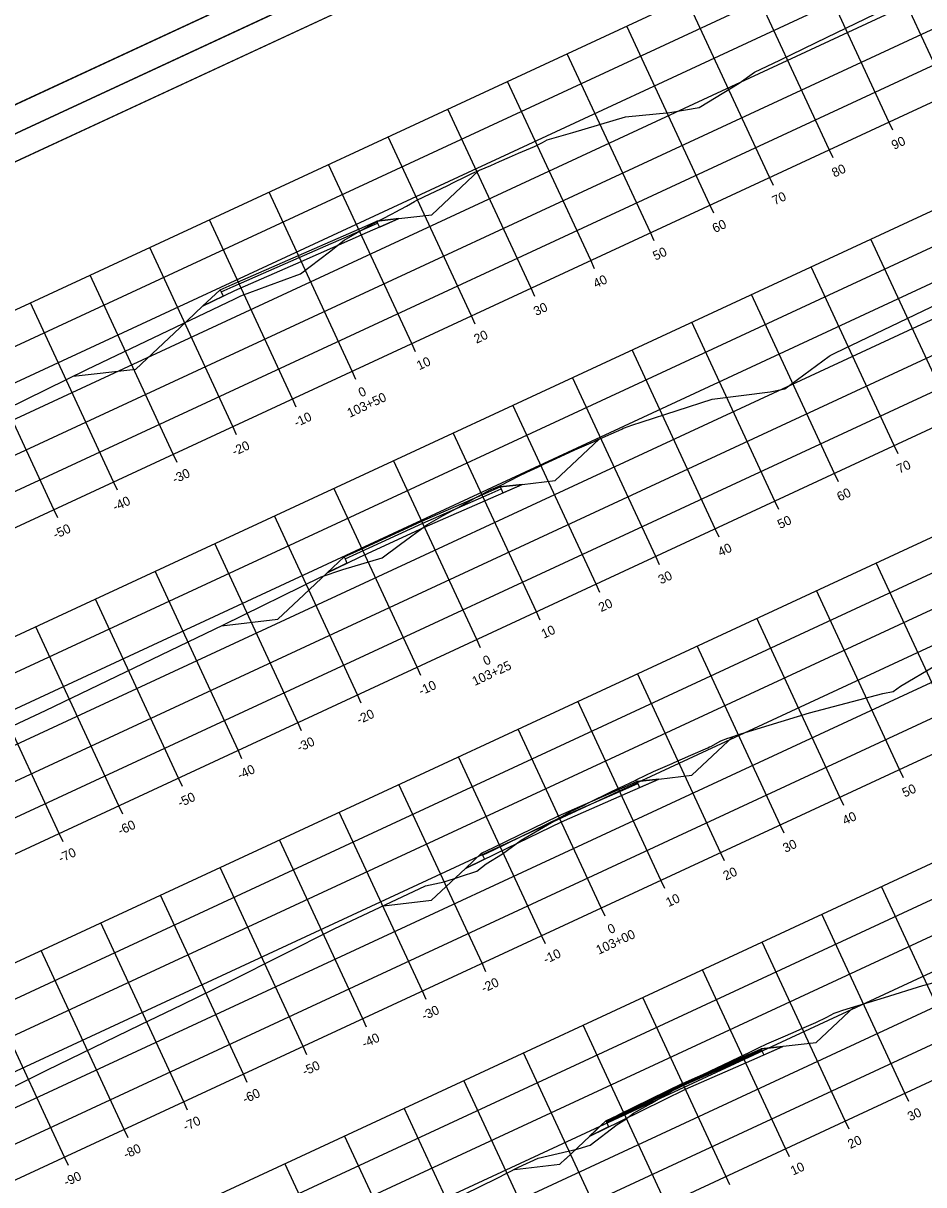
# Model space of a CAD drawing. Extents: x 1354696 to 1366163, y 660729 to 670380.
# Drawn here: x 1356817.4 to 1356954.3, y 664743.4 to 664920 of the extents above; entities that cross this region are included whole.
import ezdxf

# ---------------------------------------------------------------- set-up
doc = ezdxf.new("R2010")
doc.units = 0
for name, color, linetype in [('Default', 7, 'Continuous'), ('R_Alt Surface', 7, 'Continuous'), ('R_Axis', 7, 'Continuous'), ('R_Axis Annot', 7, 'Continuous'), ('R_Border', 7, 'Continuous'), ('R_Exist Surface', 7, 'Continuous'), ('R_Fin Surface', 7, 'Continuous'), ('R_Grid', 7, 'Continuous'), ('R_No Plot', 7, 'Continuous')]:
    doc.layers.add(name, color=color, linetype=linetype)

msp = doc.modelspace()

# ---------------------------------------------------------------- linework, layer by layer
at = {"layer": 'Default'}
for points in [[(1356871.27, 664889.6), (1356871.55, 664889), (1356874.49, 664890.29), (1356871.13, 664889.91)], [(1356847.31, 664879.47), (1356847.45, 664879.16), (1356847.76, 664878.49), (1356844.66, 664876.97)], [(1356889.89, 664849.5), (1356890.03, 664849.19), (1356890.31, 664848.59), (1356893.23, 664849.87)], [(1356866.31, 664838.54), (1356866.61, 664837.89), (1356863.6, 664836.42), (1356866.17, 664838.85)], [(1356910.69, 664804.69), (1356910.84, 664804.38), (1356911.11, 664803.78), (1356914.04, 664805.06)], [(1356887.08, 664793.8), (1356887.22, 664793.49), (1356887.51, 664792.88), (1356884.61, 664791.47)], [(1356929.57, 664764.03), (1356929.71, 664763.73), (1356929.99, 664763.13), (1356932.91, 664764.41)], [(1356905.98, 664753.09), (1356906.13, 664752.78), (1356906.4, 664752.18), (1356903.54, 664750.78)]]:
    msp.add_lwpolyline(points, close=True, dxfattribs=at)
at = {"layer": 'R_Alt Surface'}
for points in [[(1356844.66, 664876.97), (1356849.56, 664879.36), (1356859.64, 664883.78), (1356869.72, 664888.2), (1356874.49, 664890.29)], [(1356847.45, 664879.16), (1356849.28, 664879.96), (1356859.36, 664884.38), (1356869.44, 664888.79), (1356871.27, 664889.6)], [(1356863.6, 664836.42), (1356868.41, 664838.77), (1356878.41, 664843.35), (1356888.48, 664847.78), (1356893.23, 664849.87)], [(1356866.31, 664838.54), (1356868.13, 664839.37), (1356878.13, 664843.95), (1356888.21, 664848.39), (1356890.03, 664849.19)], [(1356884.61, 664791.47), (1356889.3, 664793.76), (1356899.21, 664798.54), (1356909.28, 664802.97), (1356914.04, 664805.06)], [(1356887.22, 664793.49), (1356889.03, 664794.36), (1356898.94, 664799.14), (1356909.02, 664803.58), (1356910.84, 664804.38)], [(1356903.54, 664750.78), (1356908.2, 664753.06), (1356918.09, 664757.89), (1356928.16, 664762.32), (1356932.91, 664764.41)], [(1356906.06, 664752.93), (1356907.85, 664753.81), (1356917.74, 664758.64), (1356927.82, 664763.08), (1356929.64, 664763.88)], [(1356906.13, 664752.78), (1356907.92, 664753.66), (1356917.81, 664758.49), (1356927.89, 664762.93), (1356929.71, 664763.73)]]:
    msp.add_lwpolyline(points, dxfattribs=at)
at = {"layer": 'R_Axis'}
for p, q in [((1356731.33, 664803.93), (1357003.44, 664930.26)), ((1356949.61, 664903.72), (1356949.02, 664904.99)), ((1356940.54, 664899.51), (1356939.95, 664900.78)), ((1356931.47, 664895.3), (1356930.88, 664896.57)), ((1356922.4, 664891.09), (1356921.81, 664892.36)), ((1356750.28, 664763.11), (1357022.39, 664889.44)), ((1356913.33, 664886.88), (1356912.74, 664888.15)), ((1356904.26, 664882.67), (1356903.67, 664883.94)), ((1356895.19, 664878.46), (1356894.6, 664879.73)), ((1356886.12, 664874.25), (1356885.53, 664875.52)), ((1356877.05, 664870.04), (1356876.46, 664871.31)), ((1356867.97, 664865.82), (1356867.39, 664867.09)), ((1356858.9, 664861.61), (1356858.32, 664862.88)), ((1356849.83, 664857.4), (1356849.25, 664858.67)), ((1356840.76, 664853.19), (1356840.18, 664854.46)), ((1356950.42, 664854.49), (1356949.83, 664855.76)), ((1356941.35, 664850.28), (1356940.76, 664851.54)), ((1356831.69, 664848.98), (1356831.1, 664850.25)), ((1356769.23, 664722.3), (1357041.34, 664848.63)), ((1356932.28, 664846.06), (1356931.69, 664847.33)), ((1356822.62, 664844.77), (1356822.03, 664846.04)), ((1356923.21, 664841.85), (1356922.62, 664843.12)), ((1356914.13, 664837.64), (1356913.55, 664838.91)), ((1356905.06, 664833.43), (1356904.48, 664834.7)), ((1356895.99, 664829.22), (1356895.41, 664830.49)), ((1356886.92, 664825.01), (1356886.34, 664826.28)), ((1356877.85, 664820.8), (1356877.26, 664822.07)), ((1356868.78, 664816.59), (1356868.19, 664817.86)), ((1356859.71, 664812.38), (1356859.12, 664813.65)), ((1356850.64, 664808.16), (1356850.05, 664809.43)), ((1356788.18, 664681.48), (1357060.29, 664807.81)), ((1356841.57, 664803.95), (1356840.98, 664805.22)), ((1356951.22, 664805.25), (1356950.64, 664806.52)), ((1356942.15, 664801.04), (1356941.57, 664802.31)), ((1356832.5, 664799.74), (1356831.91, 664801.01)), ((1356933.08, 664796.83), (1356932.5, 664798.1)), ((1356823.43, 664795.53), (1356822.84, 664796.8)), ((1356924.01, 664792.62), (1356923.42, 664793.89)), ((1356914.94, 664788.4), (1356914.35, 664789.67)), ((1356905.87, 664784.19), (1356905.28, 664785.46)), ((1356896.8, 664779.98), (1356896.21, 664781.25)), ((1356887.73, 664775.77), (1356887.14, 664777.04)), ((1356878.66, 664771.56), (1356878.07, 664772.83)), ((1356869.59, 664767.35), (1356869, 664768.62)), ((1356860.52, 664763.14), (1356859.93, 664764.41)), ((1356851.45, 664758.93), (1356850.86, 664760.2)), ((1356952.03, 664756.01), (1356951.44, 664757.28)), ((1356842.38, 664754.72), (1356841.79, 664755.99)), ((1356942.96, 664751.8), (1356942.37, 664753.07)), ((1356833.31, 664750.51), (1356832.72, 664751.78)), ((1356933.89, 664747.59), (1356933.3, 664748.86)), ((1356824.24, 664746.29), (1356823.65, 664747.56)), ((1356924.82, 664743.38), (1356924.23, 664744.65))]:
    msp.add_line(p, q, dxfattribs=at)
at = {"layer": 'R_Border'}
for p, q in [((1356986.29, 664986.62), (1356699.51, 664853.47)), ((1356702.83, 664846.33), (1356989.61, 664979.47)), ((1356841.28, 664910.32), (1356841.28, 664910.32)), ((1356841.28, 664910.32), (1356841.28, 664910.32))]:
    msp.add_line(p, q, dxfattribs=at)
at = {"layer": 'R_Exist Surface'}
for points in [[(1356808.57, 664858.28), (1356827.05, 664867.33), (1356849.53, 664878.09), (1356850.46, 664878.54), (1356854.56, 664880.06), (1356859.52, 664881.91), (1356863.96, 664885.22), (1356866.2, 664887.03), (1356870.24, 664889.33), (1356873.59, 664891.07), (1356873.93, 664891.25), (1356875.66, 664892.17), (1356876.88, 664892.88), (1356877.24, 664893.07), (1356879.28, 664894.06), (1356880.03, 664894.43), (1356881.93, 664895.34), (1356882.83, 664895.77), (1356884.58, 664896.64), (1356885.61, 664897.14), (1356886.78, 664897.65), (1356888.47, 664898.37), (1356889.8, 664898.95), (1356891.31, 664899.62), (1356892.67, 664900.22), (1356895.11, 664901.26), (1356895.83, 664901.6), (1356896.34, 664901.87), (1356897.07, 664902.25), (1356900.94, 664903.4), (1356908.95, 664905.77), (1356915.72, 664906.4), (1356920.16, 664907.2), (1356926.27, 664910.86), (1356928.59, 664912.56), (1356932.43, 664914.39), (1356939.63, 664917.87), (1356954.11, 664924.93)], [(1356811.73, 664811.26), (1356820.77, 664815.46), (1356847.81, 664828.51), (1356862.69, 664835.8), (1356865.97, 664836.91), (1356871.97, 664838.69), (1356874.75, 664840.76), (1356878.77, 664843.73), (1356881.24, 664845.15), (1356883.51, 664846.37), (1356886.31, 664847.93), (1356887.25, 664848.42), (1356888.38, 664849.02), (1356889.22, 664849.41), (1356890.03, 664849.77), (1356891.34, 664850.4), (1356892.81, 664851.16), (1356893.97, 664851.74), (1356895.61, 664852.49), (1356896.64, 664852.99), (1356898.41, 664853.83), (1356900.4, 664854.74), (1356901.24, 664855.1), (1356903.4, 664856.06), (1356904.08, 664856.35), (1356904.7, 664856.63), (1356908.38, 664858.29), (1356908.63, 664858.41), (1356908.81, 664858.47), (1356909.93, 664858.88), (1356911.52, 664859.39), (1356922.13, 664862.81), (1356930.95, 664863.96), (1356933.21, 664864.38), (1356939.95, 664869.36), (1356940.1, 664869.47), (1356940.9, 664869.85), (1356956.67, 664877.45)], [(1356802.64, 664751.67), (1356820.95, 664760.77), (1356835.17, 664767.68), (1356841.61, 664770.77), (1356848.94, 664774.38), (1356864.65, 664782.26), (1356878.56, 664788.81), (1356881.37, 664789.45), (1356886.34, 664791.06), (1356887.79, 664792.16), (1356890.27, 664793.7), (1356893.08, 664795.77), (1356898.69, 664798.99), (1356900.68, 664800.17), (1356902.56, 664801.06), (1356903.22, 664801.38), (1356906.84, 664803.16), (1356907.61, 664803.53), (1356908.05, 664803.73), (1356910.41, 664804.86), (1356910.71, 664805.01), (1356913.21, 664806.21), (1356916.04, 664807.44), (1356916.06, 664807.45), (1356916.36, 664807.58), (1356918.9, 664808.68), (1356921.47, 664809.82), (1356921.74, 664809.94), (1356921.92, 664810.03), (1356923.45, 664810.88), (1356924.54, 664811.27), (1356924.74, 664811.34), (1356926.51, 664811.92), (1356936.93, 664815.13), (1356948.07, 664818.09), (1356949.64, 664818.37), (1356950.76, 664819.19), (1356956.08, 664822.32)], [(1356869.6, 664734.63), (1356889.32, 664744.33), (1356892.68, 664746.02), (1356895.67, 664747.43), (1356901.74, 664748.81), (1356903.57, 664749.4), (1356907.67, 664752.52), (1356908.86, 664753.26), (1356910.2, 664754.25), (1356912.89, 664755.79), (1356917.97, 664758.82), (1356918.6, 664759.12), (1356920.51, 664760.02), (1356921.89, 664760.7), (1356924.86, 664762.12), (1356926.55, 664762.9), (1356927.67, 664763.44), (1356929.2, 664764.2), (1356930.45, 664764.81), (1356931.88, 664765.43), (1356933.31, 664766.03), (1356934.89, 664766.72), (1356936.15, 664767.28), (1356937.89, 664768.05), (1356939.6, 664768.84), (1356940.7, 664769.46), (1356941.13, 664769.61), (1356942, 664769.92), (1356948.34, 664771.86), (1356954.16, 664773.66), (1356960.12, 664775.24)]]:
    msp.add_lwpolyline(points, dxfattribs=at)
at = {"layer": 'R_Fin Surface'}
for points in [[(1356824.98, 664866.31), (1356834.51, 664867.4), (1356841.17, 664873.68), (1356844.66, 664876.97), (1356847.31, 664879.47), (1356849.14, 664880.27), (1356859.22, 664884.69), (1356869.3, 664889.1), (1356871.13, 664889.91), (1356874.49, 664890.29), (1356879.51, 664890.86), (1356886.65, 664897.6)], [(1356847.54, 664828.38), (1356856.11, 664829.35), (1356860.03, 664833.06), (1356863.6, 664836.42), (1356866.17, 664838.85), (1356867.99, 664839.68), (1356877.99, 664844.26), (1356888.06, 664848.69), (1356889.89, 664849.5), (1356893.23, 664849.87), (1356898.27, 664850.45), (1356904.94, 664856.74)], [(1356872.15, 664785.79), (1356879.47, 664786.62), (1356880.95, 664788.01), (1356884.61, 664791.47), (1356887.08, 664793.8), (1356888.88, 664794.67), (1356898.79, 664799.45), (1356908.86, 664803.88), (1356910.69, 664804.69), (1356914.04, 664805.06), (1356919.07, 664805.64), (1356925.32, 664811.53)], [(1356892.03, 664745.7), (1356892.07, 664745.7), (1356898.99, 664746.49), (1356898.99, 664746.49), (1356899.85, 664747.3), (1356899.87, 664747.32), (1356903.54, 664750.78), (1356903.55, 664750.79), (1356905.98, 664753.09), (1356905.99, 664753.09), (1356907.78, 664753.96), (1356907.84, 664753.99), (1356917.67, 664758.8), (1356917.72, 664758.82), (1356927.74, 664763.23), (1356927.75, 664763.23), (1356929.57, 664764.03), (1356929.58, 664764.04), (1356932.91, 664764.41), (1356932.94, 664764.42), (1356937.94, 664764.98), (1356943.71, 664770.43), (1356943.75, 664770.46)]]:
    msp.add_lwpolyline(points, dxfattribs=at)
at = {"layer": 'R_Grid'}
for p, q in [((1356718.7, 664831.14), (1356990.8, 664957.47)), ((1356720.81, 664826.6), (1356992.91, 664952.93)), ((1356722.91, 664822.07), (1356995.02, 664948.4)), ((1356725.02, 664817.53), (1356997.12, 664943.86)), ((1356727.12, 664813), (1356999.23, 664939.33)), ((1356958.09, 664909.2), (1356945.45, 664936.41)), ((1356729.23, 664808.46), (1357001.33, 664934.79)), ((1356949.02, 664904.99), (1356936.38, 664932.2)), ((1356731.33, 664803.93), (1357003.44, 664930.26)), ((1356939.95, 664900.78), (1356927.31, 664927.99)), ((1356930.88, 664896.57), (1356918.24, 664923.78)), ((1356921.81, 664892.36), (1356909.17, 664919.57)), ((1356737.65, 664790.32), (1357009.75, 664916.65)), ((1356912.74, 664888.15), (1356900.1, 664915.36)), ((1356739.76, 664785.79), (1357011.86, 664912.12)), ((1356903.67, 664883.94), (1356891.03, 664911.15)), ((1356741.86, 664781.25), (1357013.97, 664907.58)), ((1356894.6, 664879.73), (1356881.96, 664906.94)), ((1356743.97, 664776.72), (1357016.07, 664903.05)), ((1356885.53, 664875.52), (1356872.89, 664902.73)), ((1356746.07, 664772.18), (1357018.18, 664898.51)), ((1356876.46, 664871.31), (1356863.82, 664898.52)), ((1356748.18, 664767.65), (1357020.28, 664893.98)), ((1356867.39, 664867.09), (1356854.75, 664894.3)), ((1356858.32, 664862.88), (1356845.68, 664890.09)), ((1356750.28, 664763.11), (1357022.39, 664889.44)), ((1356958.9, 664859.97), (1356946.26, 664887.18)), ((1356849.25, 664858.67), (1356836.61, 664885.88)), ((1356949.83, 664855.76), (1356937.19, 664882.97)), ((1356840.18, 664854.46), (1356827.54, 664881.67)), ((1356831.1, 664850.25), (1356818.47, 664877.46)), ((1356940.76, 664851.54), (1356928.12, 664878.76)), ((1356756.6, 664749.51), (1357028.7, 664875.84)), ((1356931.69, 664847.33), (1356919.05, 664874.54)), ((1356822.03, 664846.04), (1356809.4, 664873.25)), ((1356758.71, 664744.97), (1357030.81, 664871.3)), ((1356922.62, 664843.12), (1356909.98, 664870.33)), ((1356760.81, 664740.44), (1357032.91, 664866.77)), ((1356913.55, 664838.91), (1356900.91, 664866.12)), ((1356762.92, 664735.9), (1357035.02, 664862.23)), ((1356904.48, 664834.7), (1356891.84, 664861.91)), ((1356765.02, 664731.37), (1357037.13, 664857.7)), ((1356895.41, 664830.49), (1356882.77, 664857.7)), ((1356767.13, 664726.83), (1357039.23, 664853.16)), ((1356886.34, 664826.28), (1356873.7, 664853.49)), ((1356877.26, 664822.07), (1356864.63, 664849.28)), ((1356769.23, 664722.3), (1357041.34, 664848.63)), ((1356868.19, 664817.86), (1356855.56, 664845.07)), ((1356859.12, 664813.65), (1356846.49, 664840.86)), ((1356959.71, 664810.73), (1356947.07, 664837.94)), ((1356775.55, 664708.69), (1357047.65, 664835.02)), ((1356850.05, 664809.43), (1356837.42, 664836.65)), ((1356950.64, 664806.52), (1356938, 664833.73)), ((1356840.98, 664805.22), (1356828.35, 664832.43)), ((1356777.65, 664704.16), (1357049.76, 664830.49)), ((1356831.91, 664801.01), (1356819.28, 664828.22)), ((1356941.57, 664802.31), (1356928.93, 664829.52)), ((1356779.76, 664699.62), (1357051.86, 664825.95)), ((1356932.5, 664798.1), (1356919.86, 664825.31)), ((1356822.84, 664796.8), (1356810.21, 664824.01)), ((1356781.87, 664695.09), (1357053.97, 664821.42)), ((1356923.42, 664793.89), (1356910.79, 664821.1)), ((1356783.97, 664690.55), (1357056.08, 664816.88)), ((1356914.35, 664789.67), (1356901.72, 664816.88)), ((1356786.08, 664686.02), (1357058.18, 664812.35)), ((1356905.28, 664785.46), (1356892.65, 664812.67)), ((1356896.21, 664781.25), (1356883.58, 664808.46)), ((1356788.18, 664681.48), (1357060.29, 664807.81)), ((1356887.14, 664777.04), (1356874.51, 664804.25)), ((1356878.07, 664772.83), (1356865.44, 664800.04)), ((1356869, 664768.62), (1356856.37, 664795.83)), ((1356859.93, 664764.41), (1356847.3, 664791.62)), ((1356850.86, 664760.2), (1356838.23, 664787.41)), ((1356960.51, 664761.49), (1356947.88, 664788.7)), ((1356951.44, 664757.28), (1356938.81, 664784.49)), ((1356841.79, 664755.99), (1356829.16, 664783.2)), ((1356942.37, 664753.07), (1356929.74, 664780.28)), ((1356832.72, 664751.78), (1356820.09, 664778.99)), ((1356933.3, 664748.86), (1356920.67, 664776.07)), ((1356823.65, 664747.56), (1356811.02, 664774.77)), ((1356924.23, 664744.65), (1356911.6, 664771.86)), ((1356915.16, 664740.44), (1356902.53, 664767.65)), ((1356906.09, 664736.23), (1356893.46, 664763.44)), ((1356897.02, 664732.01), (1356884.39, 664759.22)), ((1356887.95, 664727.8), (1356875.32, 664755.01)), ((1356878.88, 664723.59), (1356866.25, 664750.8)), ((1356869.81, 664719.38), (1356857.18, 664746.59))]:
    msp.add_line(p, q, dxfattribs=at)
at = {"layer": 'R_No Plot'}
msp.add_line((1356689.94, 664844.64), (1356992.28, 664985.01), dxfattribs=at)
msp.add_line((1356689.94, 664844.64), (1356992.28, 664985.01), dxfattribs=at)
for points in [[(1356600.1, 665038.14), (1356902.44, 665178.51), (1356992.28, 664985.01), (1356689.93, 664844.64)], [(1356825.16, 665138.33), (1356842.96, 665146.59), (1356847.12, 665137.63), (1356861.73, 665144.42), (1356882.77, 665154.19), (1356894.74, 665128.7), (1356915.79, 665138.47), (1356986.29, 664986.62), (1356699.51, 664853.47), (1356612.99, 665039.83)], [(1356689.93, 664844.64), (1356992.28, 664985.01), (1357082.12, 664791.51), (1356779.77, 664651.14)], [(1356915, 664944.83), (1356932.79, 664953.09), (1356936.95, 664944.13), (1356951.57, 664950.92), (1356972.61, 664960.69), (1356984.58, 664935.2), (1357005.63, 664944.97), (1357076.13, 664793.12), (1356789.35, 664659.97), (1356702.83, 664846.33)]]:
    msp.add_lwpolyline(points, close=True, dxfattribs=at)

# ---------------------------------------------------------------- texts
at = {"layer": 'R_Axis Annot'}
for s, p in [('90', (1356949.8, 664900.73)), ('80', (1356940.73, 664896.52)), ('70', (1356931.66, 664892.3)), ('60', (1356922.56, 664888.08)), ('50', (1356913.52, 664883.88)), ('40', (1356904.45, 664879.67)), ('30', (1356895.38, 664875.46)), ('20', (1356886.31, 664871.25)), ('10', (1356877.6, 664867.21)), ('103+50', (1356867.03, 664859.99)), ('0', (1356868.74, 664863.09)), ('-10', (1356858.94, 664858.54)), ('-20', (1356849.51, 664854.16)), ('70', (1356950.61, 664851.49)), ('-30', (1356840.44, 664849.95)), ('60', (1356941.51, 664847.26)), ('-40', (1356831.37, 664845.74)), ('-50', (1356822.3, 664841.53)), ('50', (1356932.47, 664843.07)), ('40', (1356923.4, 664838.86)), ('30', (1356914.33, 664834.65)), ('20', (1356905.26, 664830.43)), ('10', (1356896.55, 664826.39)), ('103+25', (1356886.04, 664819.2)), ('0', (1356887.69, 664822.28)), ('-10', (1356877.89, 664817.73)), ('-20', (1356868.46, 664813.35)), ('-30', (1356859.39, 664809.14)), ('-40', (1356850.32, 664804.93)), ('50', (1356951.42, 664802.25)), ('-50', (1356841.25, 664800.72)), ('40', (1356942.35, 664798.04)), ('-60', (1356832.15, 664796.49)), ('-70', (1356823.11, 664792.29)), ('30', (1356933.28, 664793.83)), ('20', (1356924.21, 664789.62)), ('10', (1356915.5, 664785.57)), ('103+00', (1356904.88, 664778.33)), ('0', (1356906.64, 664781.46)), ('-10', (1356896.84, 664776.91)), ('-20', (1356887.41, 664772.53)), ('-30', (1356878.34, 664768.32)), ('-40', (1356869.27, 664764.11)), ('-50', (1356860.2, 664759.9)), ('-60', (1356851.1, 664755.68)), ('-70', (1356842.06, 664751.48)), ('30', (1356952.23, 664753.01)), ('20', (1356943.16, 664748.8)), ('-80', (1356832.99, 664747.27)), ('10', (1356934.45, 664744.76)), ('-90', (1356823.92, 664743.06))]:
    msp.add_text(s, height=1.4, rotation=24.9042, dxfattribs=at).set_placement(p)

doc.saveas('drawing.dxf')
